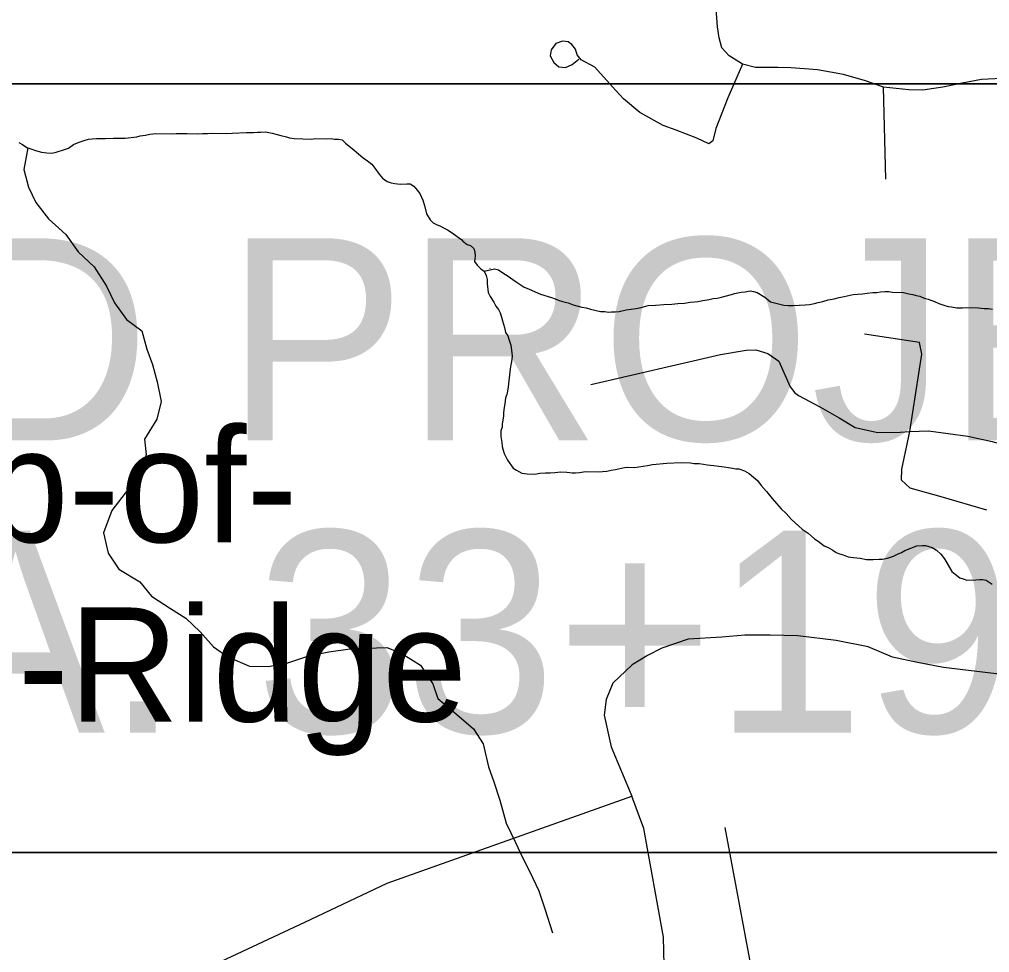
# Model space of a CAD drawing. Extents: x 44.2 to 78.2, y 4.5 to 26.5.
# Drawn here: x 51.048 to 51.721, y 23.133 to 23.779 of the extents above; entities that cross this region are included whole.
import ezdxf

# ---------------------------------------------------------------- set-up
doc = ezdxf.new("R2010")
doc.units = 0
for name, color, linetype in [('GM_X_Minor_River', 7, 'Continuous'), ('GM_X_Township_Road', 7, 'Continuous'), ('GM_X_Unincorporated_Text', 7, 'Continuous'), ('SH_Data', 7, 'Continuous')]:
    doc.layers.add(name, color=color, linetype=linetype)

msp = doc.modelspace()

# ---------------------------------------------------------------- linework, layer by layer
at = {"layer": 'GM_X_Minor_River'}
for points in [[(51.04788, 23.69392), (51.0505, 23.69233), (51.05349, 23.69036), (51.05688, 23.68913), (51.05952, 23.6883), (51.06366, 23.68706), (51.06745, 23.68658), (51.07086, 23.68649), (51.07392, 23.68717), (51.07966, 23.68891), (51.08235, 23.68998), (51.08583, 23.69254), (51.08966, 23.69396), (51.09388, 23.69537), (51.09617, 23.69607), (51.09884, 23.69637), (51.10189, 23.69667), (51.10796, 23.69651), (51.11366, 23.69675), (51.12164, 23.69692), (51.12964, 23.69784), (51.13194, 23.69854), (51.13575, 23.69882), (51.1388, 23.6995), (51.14299, 23.70015), (51.15438, 23.69985), (51.15705, 23.70016), (51.16464, 23.69996), (51.17185, 23.69977), (51.17528, 23.70006), (51.17869, 23.69997), (51.18136, 23.70028), (51.19199, 23.7), (51.19579, 23.70028), (51.20568, 23.70078), (51.21061, 23.70065), (51.21328, 23.70096), (51.21556, 23.7009), (51.21898, 23.70119), (51.22125, 23.70075), (51.22352, 23.70032), (51.22692, 23.69947), (51.22956, 23.69864), (51.23333, 23.69778), (51.23559, 23.69696), (51.23862, 23.69651), (51.25076, 23.69619), (51.25343, 23.6965), (51.2614, 23.69629), (51.26445, 23.69659), (51.26671, 23.69615), (51.26937, 23.69608), (51.27202, 23.69563), (51.27424, 23.6933), (51.2802, 23.68859), (51.28651, 23.68311), (51.2895, 23.68114), (51.29248, 23.67879), (51.29469, 23.67607), (51.29762, 23.67182), (51.29983, 23.66911), (51.30319, 23.66675), (51.30583, 23.66592), (51.30848, 23.66547), (51.31226, 23.665), (51.31683, 23.66525)], [(51.05428, 23.69015), (51.05147, 23.67516), (51.05464, 23.66294), (51.05974, 23.6522), (51.06862, 23.641), (51.08055, 23.63012), (51.08904, 23.61817), (51.10022, 23.60769), (51.10868, 23.59422), (51.11414, 23.58271), (51.12264, 23.57114), (51.13312, 23.56334), (51.13666, 23.55072), (51.14062, 23.54), (51.14379, 23.52816), (51.14655, 23.51442), (51.14364, 23.50231), (51.135, 23.48842), (51.1363, 23.47775), (51.13222, 23.46415), (51.12404, 23.45404), (51.11234, 23.43907), (51.1067, 23.42359), (51.10983, 23.40947), (51.1172, 23.3983), (51.13184, 23.38965), (51.13999, 23.37961), (51.1531, 23.371), (51.1636, 23.36433), (51.17367, 23.35501), (51.18295, 23.34457), (51.19268, 23.33754), (51.20774, 23.33116), (51.22065, 23.33091), (51.23361, 23.33332), (51.24814, 23.33798), (51.26264, 23.34112), (51.2775, 23.3431), (51.28852, 23.34365), (51.30296, 23.34413), (51.31276, 23.34014), (51.32627, 23.33189), (51.33473, 23.31881), (51.33833, 23.30885), (51.35139, 23.29758), (51.36297, 23.28785), (51.36959, 23.27746), (51.37344, 23.26142), (51.37703, 23.25109), (51.38133, 23.23846), (51.38556, 23.22242), (51.39212, 23.20899), (51.39685, 23.19864), (51.40196, 23.18865), (51.40815, 23.17561), (51.41245, 23.16299), (51.41781, 23.14654)], [(51.31683, 23.66525), (51.3191, 23.66519), (51.32172, 23.66361), (51.32393, 23.6609), (51.32577, 23.65857), (51.32793, 23.65396), (51.32898, 23.65014), (51.33035, 23.64442), (51.3329, 23.64018), (51.33513, 23.63823), (51.33738, 23.63703), (51.34001, 23.63582), (51.34226, 23.63463), (51.34489, 23.63342), (51.34751, 23.63183), (51.35497, 23.62632)], [(51.35497, 23.62632), (51.3557, 23.62555), (51.35868, 23.6232), (51.36094, 23.62238), (51.36317, 23.62043), (51.36387, 23.61813), (51.36417, 23.61509), (51.3637, 23.61131), (51.36554, 23.60898), (51.36813, 23.60626), (51.37037, 23.60469), (51.37181, 23.60161), (51.3725, 23.59894), (51.37242, 23.59591), (51.37303, 23.58982), (51.37448, 23.58713), (51.37704, 23.58327), (51.37849, 23.58058), (51.38033, 23.57826), (51.38141, 23.57595), (51.38247, 23.57289), (51.38317, 23.57021), (51.38457, 23.56563), (51.38524, 23.5622), (51.3867, 23.55988), (51.38741, 23.55759), (51.38882, 23.55338), (51.38944, 23.54806), (51.38977, 23.54577), (51.38929, 23.54199), (51.38885, 23.53973), (51.38841, 23.53708), (51.38695, 23.5246), (51.38649, 23.52158), (51.38606, 23.51932), (51.38524, 23.51707), (51.38476, 23.51291), (51.38431, 23.51026), (51.38384, 23.50686), (51.38377, 23.50421), (51.38288, 23.49892), (51.38283, 23.49665), (51.382, 23.49402), (51.3819, 23.49023), (51.38256, 23.48604), (51.38287, 23.48338), (51.38356, 23.4807), (51.38426, 23.47841), (51.38643, 23.4738), (51.39047, 23.46838), (51.3927, 23.46681), (51.39645, 23.46482), (51.40024, 23.46434), (51.40555, 23.4642), (51.40899, 23.46486), (51.41279, 23.46514), (51.41621, 23.46506), (51.41926, 23.46535), (51.42344, 23.46563), (51.42761, 23.46552), (51.4314, 23.46504), (51.43368, 23.46498), (51.43635, 23.46529), (51.44054, 23.46594), (51.44927, 23.46571), (51.45536, 23.46631), (51.45842, 23.46698), (51.46146, 23.46728), (51.46758, 23.46864), (51.46986, 23.46896), (51.47442, 23.46884), (51.48356, 23.47012), (51.487, 23.47079), (51.4969, 23.47167), (51.50679, 23.47217), (51.51324, 23.472), (51.51588, 23.47155), (51.5193, 23.47146), (51.52233, 23.471), (51.52498, 23.47055), (51.52952, 23.47005), (51.53293, 23.46959), (51.53671, 23.46911)], [(51.37037, 23.60469), (51.37763, 23.60639), (51.38026, 23.60557), (51.384, 23.60319), (51.38624, 23.60161), (51.39259, 23.59728), (51.3982, 23.59372), (51.4012, 23.5925), (51.40571, 23.59049), (51.40947, 23.58887), (51.417, 23.5864), (51.41964, 23.58557), (51.42227, 23.58436), (51.42566, 23.58352), (51.42868, 23.58268), (51.43207, 23.58145), (51.4381, 23.57978), (51.44113, 23.57932), (51.44415, 23.57848), (51.45094, 23.57679), (51.45398, 23.57671), (51.45624, 23.57627), (51.45853, 23.57659), (51.46119, 23.57652), (51.46386, 23.57683), (51.46882, 23.57783), (51.47568, 23.57879), (51.47912, 23.57946), (51.48409, 23.58085), (51.48903, 23.5811), (51.49474, 23.58171), (51.50045, 23.58194), (51.50463, 23.58221), (51.5092, 23.58247), (51.51301, 23.58313), (51.51606, 23.58343), (51.51835, 23.58375), (51.52178, 23.58441), (51.52635, 23.58505), (51.52903, 23.58574), (51.5317, 23.58605), (51.53398, 23.58637), (51.53743, 23.58742), (51.54163, 23.58845), (51.54393, 23.58914), (51.54851, 23.59016), (51.55118, 23.59047), (51.55461, 23.59114), (51.55688, 23.5907), (51.55952, 23.58987), (51.56476, 23.5867), (51.56885, 23.58356), (51.57527, 23.58188), (51.57791, 23.58105), (51.58094, 23.58097), (51.58436, 23.58088), (51.59273, 23.58142), (51.59577, 23.58172), (51.59921, 23.58239), (51.60189, 23.58308), (51.60494, 23.58375), (51.60877, 23.58479), (51.61296, 23.58544), (51.61641, 23.58649), (51.61984, 23.58716), (51.62595, 23.58851), (51.629, 23.58881), (51.63242, 23.5891), (51.63585, 23.58939), (51.63967, 23.59005), (51.64232, 23.58998), (51.64499, 23.59029), (51.64803, 23.59059), (51.65069, 23.59052), (51.65296, 23.59008), (51.66093, 23.58987), (51.66471, 23.58902), (51.66735, 23.58857), (51.66961, 23.58775), (51.67226, 23.5873), (51.67527, 23.58609), (51.67791, 23.58526), (51.68242, 23.58362), (51.68543, 23.58241), (51.68882, 23.58118), (51.69183, 23.58034), (51.6941, 23.5799), (51.69789, 23.57943), (51.70168, 23.57933), (51.70435, 23.57964), (51.7127, 23.57942), (51.71687, 23.57893), (51.7199, 23.57885), (51.72255, 23.5784)], [(51.37438, 23.60671), (51.37424, 23.60665)], [(51.53671, 23.46911), (51.53974, 23.46865), (51.54239, 23.4682), (51.54466, 23.46776), (51.54693, 23.4677), (51.5507, 23.46647), (51.55407, 23.46448), (51.55705, 23.46213), (51.55965, 23.45978), (51.56222, 23.4563), (51.56591, 23.45204), (51.56997, 23.44738), (51.57292, 23.44389), (51.57624, 23.44001), (51.57958, 23.43689), (51.58327, 23.43262), (51.5881, 23.42832), (51.5907, 23.42598), (51.59481, 23.42321), (51.59926, 23.41931), (51.60188, 23.41772), (51.60598, 23.41458), (51.60861, 23.41337), (51.61198, 23.41139), (51.61422, 23.40981), (51.61647, 23.409), (51.61911, 23.40817), (51.6225, 23.40694), (51.62629, 23.40646), (51.63083, 23.40596), (51.63537, 23.40509), (51.63992, 23.40497), (51.64411, 23.40524), (51.64638, 23.40518), (51.64982, 23.40585), (51.65403, 23.40725), (51.65673, 23.4087), (51.65942, 23.40977), (51.66173, 23.41122), (51.67017, 23.41442), (51.67397, 23.4147), (51.67625, 23.41464), (51.68077, 23.41338), (51.68376, 23.41141), (51.68673, 23.40867), (51.68931, 23.40557), (51.69441, 23.39672), (51.69664, 23.39476), (51.69999, 23.3924), (51.70225, 23.39158), (51.70489, 23.39075), (51.71097, 23.39098), (51.71364, 23.39128), (51.71592, 23.39122), (51.71819, 23.39079), (51.72229, 23.38802)]]:
    msp.add_lwpolyline(points, dxfattribs=at)
at = {"layer": 'GM_X_Township_Road'}
msp.add_line((51.64856, 23.66846), (51.64716, 23.73215), dxfattribs=at)
for points in [[(51.75191, 23.7394), (51.71486, 23.7374), (51.7015, 23.7348), (51.68813, 23.73221), (51.68203, 23.73128), (51.67439, 23.73001), (51.66454, 23.73034), (51.64716, 23.73215), (51.63447, 23.73661), (51.61935, 23.741), (51.61033, 23.74246), (51.60131, 23.74417), (51.59229, 23.7449), (51.58278, 23.74563), (51.57375, 23.74587), (51.55847, 23.74569), (51.5494, 23.74816), (51.5468, 23.74977), (51.54016, 23.75391), (51.53504, 23.7594), (51.53327, 23.76636), (51.53205, 23.77392), (51.53108, 23.78636)], [(51.42665, 23.76374), (51.42464, 23.76392), (51.42, 23.76234), (51.41683, 23.75807), (51.4161, 23.7538), (51.4186, 23.74914), (51.4222, 23.74612), (51.42683, 23.74587), (51.43134, 23.74783), (51.43585, 23.75148)], [(51.5494, 23.74816), (51.53913, 23.72466), (51.53096, 23.70344), (51.52888, 23.69503), (51.52592, 23.6928), (51.51771, 23.69688), (51.50348, 23.70229), (51.49449, 23.70564), (51.47816, 23.71466), (51.46682, 23.72417), (51.45937, 23.73229), (51.44695, 23.746), (51.43756, 23.751), (51.43476, 23.75453), (51.43354, 23.75843), (51.43122, 23.7616), (51.42866, 23.76355), (51.42665, 23.76374)], [(51.71868, 23.43919), (51.68703, 23.44852), (51.66563, 23.45444), (51.65949, 23.4599), (51.65971, 23.46765), (51.66541, 23.49356), (51.6736, 23.54733), (51.67201, 23.5553), (51.63398, 23.561)], [(51.44419, 23.52613), (51.53401, 23.54703), (51.55198, 23.54995), (51.55866, 23.55016), (51.56681, 23.54765), (51.57454, 23.54243), (51.58248, 23.52467), (51.58424, 23.52229)], [(51.58424, 23.52229), (51.58541, 23.5207), (51.58812, 23.51861), (51.60334, 23.51045), (51.61636, 23.50315), (51.62739, 23.49646), (51.64302, 23.49302), (51.65858, 23.49323), (51.66541, 23.49356), (51.67815, 23.49416), (51.70545, 23.49052), (51.72244, 23.48685), (51.73519, 23.48309), (51.74499, 23.48194), (51.75528, 23.48337), (51.76861, 23.49128), (51.78449, 23.50103), (51.78796, 23.50125)], [(51.77443, 23.31556), (51.73302, 23.32489), (51.68873, 23.33032), (51.67051, 23.3337), (51.65323, 23.33746), (51.63649, 23.34447), (51.61418, 23.34903), (51.58777, 23.35221), (51.56864, 23.35267), (51.55088, 23.35267), (51.53499, 23.35134), (51.51172, 23.34993), (51.49351, 23.34356), (51.48349, 23.33855), (51.47301, 23.33218), (51.45957, 23.31943), (51.45489, 23.30806), (51.45343, 23.29711), (51.45845, 23.27518), (51.47278, 23.2412)], [(51.28492, 22.91799), (51.2728, 22.93145), (51.26187, 22.94711), (51.25021, 22.95695), (51.23856, 22.96278), (51.19821, 22.97814), (51.18556, 22.98423), (51.17556, 22.98961), (51.17178, 22.99271), (51.16035, 23.00222), (51.15377, 23.00967), (51.14234, 23.04109), (51.1408, 23.05463), (51.14222, 23.07124), (51.14745, 23.09024), (51.15742, 23.10543), (51.17403, 23.12015), (51.24621, 23.15386), (51.30319, 23.18093), (51.47278, 23.2412)], [(51.48206, 22.99839), (51.47771, 23.00885), (51.47143, 23.03053), (51.46799, 23.04564), (51.47009, 23.06254), (51.47491, 23.07621), (51.48014, 23.08526), (51.49074, 23.10567), (51.49502, 23.12418), (51.49459, 23.14338), (51.48096, 23.21871), (51.47278, 23.2412)], [(51.57553, 23.02846), (51.5702, 23.04405), (51.56437, 23.0748), (51.53733, 23.21948)]]:
    msp.add_lwpolyline(points, dxfattribs=at)
at = {"layer": 'SH_Data'}
msp.add_line((50.61408, 23.20201), (52.26449, 23.20201), dxfattribs=at)
msp.add_lwpolyline([(50.61408, 23.7345), (52.26449, 23.7345), (52.26449, 23.20201), (50.61408, 23.20201)], close=True, dxfattribs=at)
msp.add_lwpolyline([(52.26449, 23.20201), (52.26449, 23.7345), (50.61408, 23.7345), (50.61408, 23.20201)], dxfattribs=at)

# ---------------------------------------------------------------- texts
at = {"layer": 'GM_X_Unincorporated_Text'}
for s, p in [('Top-of-', (50.90054, 23.41699)), ('the-Ridge', (50.90054, 23.29282))]:
    msp.add_text(s, height=0.078977, rotation=0.00001, dxfattribs=at).set_placement(p)
at = {"layer": 'SH_Data'}
for s, p in [('END PROJECT', (50.74379, 23.48752)), ('STA. 33+19.98', (50.74379, 23.28502))]:
    msp.add_text(s, height=0.14, dxfattribs=at).set_placement(p)

doc.saveas('drawing.dxf')
